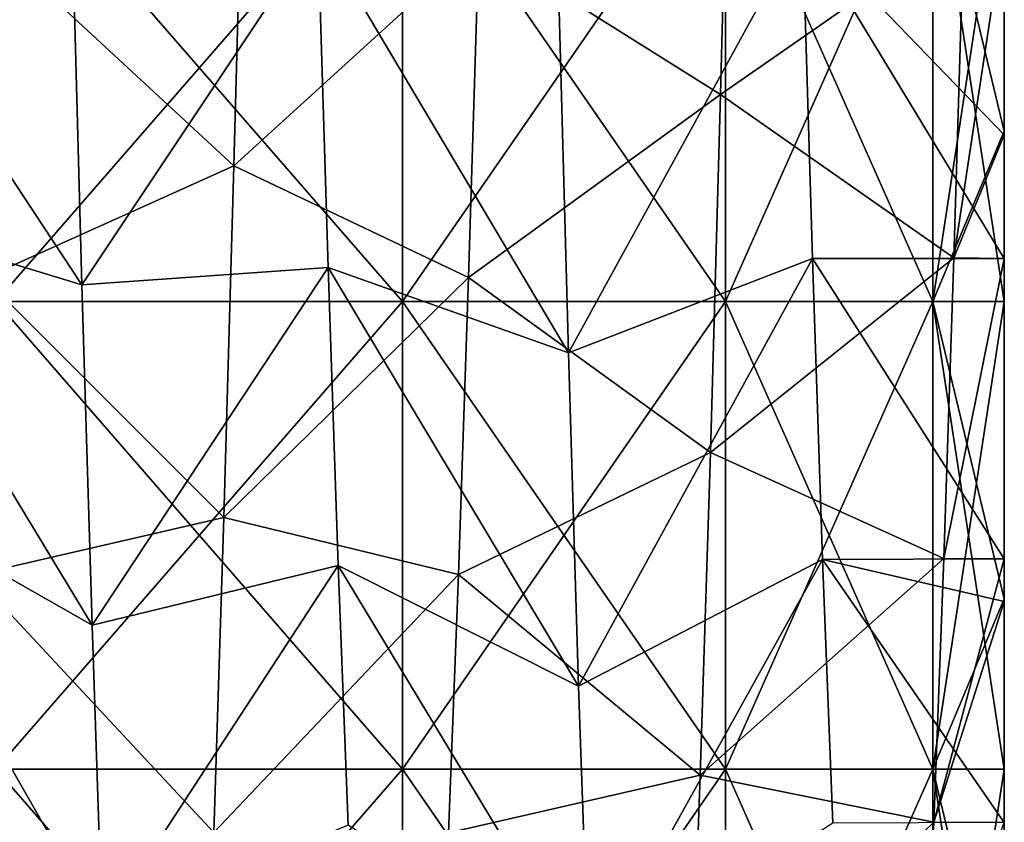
# Model space of a CAD drawing. Header units: inches. Extents: x -4.75 to 4.5, y 0 to 1.88.
# Tile 396 of 462: x 4.33 to 4.5, y 0.52 to 0.66. Entities that reach past the tile are written whole.
import ezdxf

# ---------------------------------------------------------------- set-up
doc = ezdxf.new("R2010")
doc.units = ezdxf.units.IN
doc.header["$LTSCALE"] = 101.851852
doc.header["$MEASUREMENT"] = 0
for name, color, linetype in [('3', 7, 'CONTINUOUS'), ('36', 7, 'CONTINUOUS'), ('37', 7, 'CONTINUOUS'), ('6', 7, 'CONTINUOUS'), ('78', 7, 'CONTINUOUS'), ('79', 7, 'CONTINUOUS')]:
    doc.layers.add(name, color=color, linetype=linetype)

msp = doc.modelspace()

# ---------------------------------------------------------------- linework, layer by layer
at = {"layer": '3', "color": 13, "linetype": 'Continuous', "true_color": 0xd67263}
for points in [[(4.4982, 0.72064, -0.92744), (4.4982, 0.72064, -0.85488), (4.4982, 0.64056, -0.92276), (4.4982, 0.72064, -0.92744)], [(4.4982, 0.69146, -1), (4.4982, 0.72064, -0.92744), (4.4982, 0.64056, -1), (4.4982, 0.69146, -1)], [(4.4982, 0.64056, -1), (4.4982, 0.72064, -0.92744), (4.4982, 0.64056, -0.92276), (4.4982, 0.64056, -1)], [(4.4982, 0.72064, -0.85488), (4.4982, 0.72064, -0.78231), (4.4982, 0.64056, -0.84552), (4.4982, 0.72064, -0.85488)], [(4.4982, 0.64056, -0.92276), (4.4982, 0.72064, -0.85488), (4.4982, 0.64056, -0.84552), (4.4982, 0.64056, -0.92276)], [(4.4982, 0.72064, -0.78231), (4.4982, 0.72064, -0.70975), (4.4982, 0.64056, -0.76828), (4.4982, 0.72064, -0.78231)], [(4.4982, 0.64056, -0.84552), (4.4982, 0.72064, -0.78231), (4.4982, 0.64056, -0.76828), (4.4982, 0.64056, -0.84552)], [(4.4982, 0.72064, -0.70975), (4.4982, 0.72064, -0.63719), (4.4982, 0.64056, -0.69104), (4.4982, 0.72064, -0.70975)], [(4.4982, 0.64056, -0.76828), (4.4982, 0.72064, -0.70975), (4.4982, 0.64056, -0.69104), (4.4982, 0.64056, -0.76828)], [(4.4982, 0.72064, -0.63719), (4.4982, 0.72064, -0.56463), (4.4982, 0.64056, -0.6138), (4.4982, 0.72064, -0.63719)], [(4.4982, 0.64056, -0.69104), (4.4982, 0.72064, -0.63719), (4.4982, 0.64056, -0.6138), (4.4982, 0.64056, -0.69104)], [(4.4982, 0.72064, -0.56463), (4.4982, 0.72064, -0.49206), (4.4982, 0.64056, -0.53655), (4.4982, 0.72064, -0.56463)], [(4.4982, 0.64056, -0.6138), (4.4982, 0.72064, -0.56463), (4.4982, 0.64056, -0.53655), (4.4982, 0.64056, -0.6138)], [(4.4982, 0.72064, -0.49206), (4.4982, 0.72064, -0.4195), (4.4982, 0.64056, -0.45931), (4.4982, 0.72064, -0.49206)], [(4.4982, 0.64056, -0.53655), (4.4982, 0.72064, -0.49206), (4.4982, 0.64056, -0.45931), (4.4982, 0.64056, -0.53655)], [(4.4982, 0.72064, -0.4195), (4.4982, 0.71889, -0.35067), (4.4982, 0.64056, -0.38207), (4.4982, 0.72064, -0.4195)], [(4.4982, 0.64056, -0.45931), (4.4982, 0.72064, -0.4195), (4.4982, 0.64056, -0.38207), (4.4982, 0.64056, -0.45931)], [(4.4982, 0.71889, 0.60067), (4.4982, 0.72064, 0.66412), (4.4982, 0.64056, 0.62903), (4.4982, 0.71889, 0.60067)], [(4.4982, 0.72064, 0.66412), (4.4982, 0.72064, 0.73129), (4.4982, 0.64056, 0.70322), (4.4982, 0.72064, 0.66412)], [(4.4982, 0.64056, 0.62903), (4.4982, 0.72064, 0.66412), (4.4982, 0.64056, 0.70322), (4.4982, 0.64056, 0.62903)], [(4.4982, 0.72064, 0.73129), (4.4982, 0.72064, 0.79847), (4.4982, 0.64056, 0.77742), (4.4982, 0.72064, 0.73129)], [(4.4982, 0.64056, 0.70322), (4.4982, 0.72064, 0.73129), (4.4982, 0.64056, 0.77742), (4.4982, 0.64056, 0.70322)], [(4.4982, 0.72064, 0.79847), (4.4982, 0.72064, 0.86565), (4.4982, 0.64056, 0.85161), (4.4982, 0.72064, 0.79847)], [(4.4982, 0.64056, 0.77742), (4.4982, 0.72064, 0.79847), (4.4982, 0.64056, 0.85161), (4.4982, 0.64056, 0.77742)], [(4.4982, 0.72064, 0.86565), (4.4982, 0.72064, 0.93282), (4.4982, 0.64056, 0.92581), (4.4982, 0.72064, 0.86565)], [(4.4982, 0.64056, 0.85161), (4.4982, 0.72064, 0.86565), (4.4982, 0.64056, 0.92581), (4.4982, 0.64056, 0.85161)], [(4.4982, 0.72064, 0.93282), (4.4982, 0.72064, 1), (4.4982, 0.64056, 0.92581), (4.4982, 0.72064, 0.93282)], [(4.4982, 0.72064, 1), (4.4982, 0.69146, 1), (4.4982, 0.64056, 0.92581), (4.4982, 0.72064, 1)], [(4.4982, 0.64056, -0.38207), (4.4982, 0.71889, -0.35067), (4.4982, 0.67583, -0.32838), (4.4982, 0.64056, -0.38207)], [(4.4982, 0.67583, 0.57838), (4.4982, 0.71889, 0.60067), (4.4982, 0.64056, 0.62903), (4.4982, 0.67583, 0.57838)], [(4.4982, 0.64056, 0.92581), (4.4982, 0.69146, 1), (4.4982, 0.64056, 1), (4.4982, 0.64056, 0.92581)], [(4.4982, 0.63991, -0.30566), (4.4982, 0.64056, -0.38207), (4.4982, 0.67583, -0.32838), (4.4982, 0.63991, -0.30566)], [(4.4982, 0.63991, 0.55566), (4.4982, 0.67583, 0.57838), (4.4982, 0.64056, 0.62903), (4.4982, 0.63991, 0.55566)], [(4.4982, 0.64056, -1), (4.4982, 0.64056, -0.92276), (4.4982, 0.61138, -1), (4.4982, 0.64056, -1)], [(4.4982, 0.64056, -0.92276), (4.4982, 0.64056, -0.84552), (4.4982, 0.56048, -0.84746), (4.4982, 0.64056, -0.92276)], [(4.4982, 0.61138, -1), (4.4982, 0.64056, -0.92276), (4.4982, 0.56048, -1), (4.4982, 0.61138, -1)], [(4.4982, 0.56048, -1), (4.4982, 0.64056, -0.92276), (4.4982, 0.56048, -0.92373), (4.4982, 0.56048, -1)], [(4.4982, 0.56048, -0.92373), (4.4982, 0.64056, -0.92276), (4.4982, 0.56048, -0.84746), (4.4982, 0.56048, -0.92373)], [(4.4982, 0.64056, -0.84552), (4.4982, 0.64056, -0.76828), (4.4982, 0.56048, -0.7712), (4.4982, 0.64056, -0.84552)], [(4.4982, 0.56048, -0.84746), (4.4982, 0.64056, -0.84552), (4.4982, 0.56048, -0.7712), (4.4982, 0.56048, -0.84746)], [(4.4982, 0.64056, -0.76828), (4.4982, 0.64056, -0.69104), (4.4982, 0.56048, -0.69493), (4.4982, 0.64056, -0.76828)], [(4.4982, 0.56048, -0.7712), (4.4982, 0.64056, -0.76828), (4.4982, 0.56048, -0.69493), (4.4982, 0.56048, -0.7712)], [(4.4982, 0.64056, -0.69104), (4.4982, 0.64056, -0.6138), (4.4982, 0.56048, -0.61866), (4.4982, 0.64056, -0.69104)], [(4.4982, 0.56048, -0.69493), (4.4982, 0.64056, -0.69104), (4.4982, 0.56048, -0.61866), (4.4982, 0.56048, -0.69493)], [(4.4982, 0.64056, -0.6138), (4.4982, 0.64056, -0.53655), (4.4982, 0.56048, -0.54239), (4.4982, 0.64056, -0.6138)], [(4.4982, 0.56048, -0.61866), (4.4982, 0.64056, -0.6138), (4.4982, 0.56048, -0.54239), (4.4982, 0.56048, -0.61866)], [(4.4982, 0.64056, -0.53655), (4.4982, 0.64056, -0.45931), (4.4982, 0.56048, -0.46612), (4.4982, 0.64056, -0.53655)], [(4.4982, 0.56048, -0.54239), (4.4982, 0.64056, -0.53655), (4.4982, 0.56048, -0.46612), (4.4982, 0.56048, -0.54239)], [(4.4982, 0.64056, -0.45931), (4.4982, 0.64056, -0.38207), (4.4982, 0.56048, -0.38986), (4.4982, 0.64056, -0.45931)], [(4.4982, 0.56048, -0.46612), (4.4982, 0.64056, -0.45931), (4.4982, 0.56048, -0.38986), (4.4982, 0.56048, -0.46612)], [(4.4982, 0.64056, -0.38207), (4.4982, 0.63991, -0.30566), (4.4982, 0.56048, -0.31359), (4.4982, 0.64056, -0.38207)], [(4.4982, 0.56048, -0.38986), (4.4982, 0.64056, -0.38207), (4.4982, 0.56048, -0.31359), (4.4982, 0.56048, -0.38986)], [(4.4982, 0.63991, 0.55566), (4.4982, 0.64056, 0.62903), (4.4982, 0.56048, 0.56056), (4.4982, 0.63991, 0.55566)], [(4.4982, 0.64056, 0.62903), (4.4982, 0.64056, 0.70322), (4.4982, 0.56048, 0.6338), (4.4982, 0.64056, 0.62903)], [(4.4982, 0.56048, 0.56056), (4.4982, 0.64056, 0.62903), (4.4982, 0.56048, 0.6338), (4.4982, 0.56048, 0.56056)], [(4.4982, 0.64056, 0.70322), (4.4982, 0.64056, 0.77742), (4.4982, 0.56048, 0.70704), (4.4982, 0.64056, 0.70322)], [(4.4982, 0.56048, 0.6338), (4.4982, 0.64056, 0.70322), (4.4982, 0.56048, 0.70704), (4.4982, 0.56048, 0.6338)], [(4.4982, 0.64056, 0.77742), (4.4982, 0.64056, 0.85161), (4.4982, 0.56048, 0.78028), (4.4982, 0.64056, 0.77742)], [(4.4982, 0.56048, 0.70704), (4.4982, 0.64056, 0.77742), (4.4982, 0.56048, 0.78028), (4.4982, 0.56048, 0.70704)], [(4.4982, 0.64056, 0.85161), (4.4982, 0.64056, 0.92581), (4.4982, 0.56048, 0.85352), (4.4982, 0.64056, 0.85161)], [(4.4982, 0.56048, 0.78028), (4.4982, 0.64056, 0.85161), (4.4982, 0.56048, 0.85352), (4.4982, 0.56048, 0.78028)], [(4.4982, 0.64056, 0.92581), (4.4982, 0.64056, 1), (4.4982, 0.56048, 0.92676), (4.4982, 0.64056, 0.92581)], [(4.4982, 0.56048, 0.85352), (4.4982, 0.64056, 0.92581), (4.4982, 0.56048, 0.92676), (4.4982, 0.56048, 0.85352)], [(4.4982, 0.64056, 1), (4.4982, 0.61138, 1), (4.4982, 0.56048, 0.92676), (4.4982, 0.64056, 1)], [(4.4982, 0.56048, -0.31359), (4.4982, 0.63991, -0.30566), (4.4982, 0.61877, -0.29028), (4.4982, 0.56048, -0.31359)], [(4.4982, 0.61877, 0.54028), (4.4982, 0.63991, 0.55566), (4.4982, 0.56048, 0.56056), (4.4982, 0.61877, 0.54028)], [(4.4982, 0.56735, -0.24515), (4.4982, 0.56048, -0.31359), (4.4982, 0.61877, -0.29028), (4.4982, 0.56735, -0.24515)], [(4.4982, 0.56735, 0.49515), (4.4982, 0.61877, 0.54028), (4.4982, 0.56048, 0.56056), (4.4982, 0.56735, 0.49515)], [(4.4982, 0.56048, 0.92676), (4.4982, 0.61138, 1), (4.4982, 0.56048, 1), (4.4982, 0.56048, 0.92676)], [(4.4982, 0.56002, -0.23767), (4.4982, 0.56048, -0.31359), (4.4982, 0.56735, -0.24515), (4.4982, 0.56002, -0.23767)], [(4.4982, 0.56002, 0.48767), (4.4982, 0.56735, 0.49515), (4.4982, 0.56048, 0.56056), (4.4982, 0.56002, 0.48767)], [(4.4982, 0.56048, -1), (4.4982, 0.56048, -0.92373), (4.4982, 0.5313, -1), (4.4982, 0.56048, -1)], [(4.4982, 0.56048, -0.92373), (4.4982, 0.56048, -0.84746), (4.4982, 0.4804, -0.92083), (4.4982, 0.56048, -0.92373)], [(4.4982, 0.5313, -1), (4.4982, 0.56048, -0.92373), (4.4982, 0.4804, -1), (4.4982, 0.5313, -1)], [(4.4982, 0.4804, -1), (4.4982, 0.56048, -0.92373), (4.4982, 0.4804, -0.92083), (4.4982, 0.4804, -1)], [(4.4982, 0.56048, -0.84746), (4.4982, 0.56048, -0.7712), (4.4982, 0.4804, -0.84166), (4.4982, 0.56048, -0.84746)], [(4.4982, 0.4804, -0.92083), (4.4982, 0.56048, -0.84746), (4.4982, 0.4804, -0.84166), (4.4982, 0.4804, -0.92083)], [(4.4982, 0.56048, -0.7712), (4.4982, 0.56048, -0.69493), (4.4982, 0.4804, -0.76249), (4.4982, 0.56048, -0.7712)], [(4.4982, 0.4804, -0.84166), (4.4982, 0.56048, -0.7712), (4.4982, 0.4804, -0.76249), (4.4982, 0.4804, -0.84166)], [(4.4982, 0.56048, -0.69493), (4.4982, 0.56048, -0.61866), (4.4982, 0.4804, -0.68332), (4.4982, 0.56048, -0.69493)], [(4.4982, 0.4804, -0.76249), (4.4982, 0.56048, -0.69493), (4.4982, 0.4804, -0.68332), (4.4982, 0.4804, -0.76249)], [(4.4982, 0.56048, -0.61866), (4.4982, 0.56048, -0.54239), (4.4982, 0.4804, -0.60415), (4.4982, 0.56048, -0.61866)], [(4.4982, 0.4804, -0.68332), (4.4982, 0.56048, -0.61866), (4.4982, 0.4804, -0.60415), (4.4982, 0.4804, -0.68332)], [(4.4982, 0.56048, -0.54239), (4.4982, 0.56048, -0.46612), (4.4982, 0.4804, -0.52498), (4.4982, 0.56048, -0.54239)], [(4.4982, 0.4804, -0.60415), (4.4982, 0.56048, -0.54239), (4.4982, 0.4804, -0.52498), (4.4982, 0.4804, -0.60415)], [(4.4982, 0.56048, -0.46612), (4.4982, 0.56048, -0.38986), (4.4982, 0.4804, -0.44581), (4.4982, 0.56048, -0.46612)], [(4.4982, 0.4804, -0.52498), (4.4982, 0.56048, -0.46612), (4.4982, 0.4804, -0.44581), (4.4982, 0.4804, -0.52498)], [(4.4982, 0.56048, -0.38986), (4.4982, 0.56048, -0.31359), (4.4982, 0.4804, -0.36664), (4.4982, 0.56048, -0.38986)], [(4.4982, 0.4804, -0.44581), (4.4982, 0.56048, -0.38986), (4.4982, 0.4804, -0.36664), (4.4982, 0.4804, -0.44581)], [(4.4982, 0.56048, -0.31359), (4.4982, 0.56002, -0.23767), (4.4982, 0.4804, -0.28747), (4.4982, 0.56048, -0.31359)], [(4.4982, 0.4804, -0.36664), (4.4982, 0.56048, -0.31359), (4.4982, 0.4804, -0.28747), (4.4982, 0.4804, -0.36664)], [(4.4982, 0.4804, 0.92239), (4.4982, 0.4804, 0.84478), (4.4982, 0.56048, 0.85352), (4.4982, 0.4804, 0.92239)], [(4.4982, 0.4804, 0.92239), (4.4982, 0.56048, 0.85352), (4.4982, 0.56048, 0.92676), (4.4982, 0.4804, 0.92239)], [(4.4982, 0.4804, 0.92239), (4.4982, 0.56048, 0.92676), (4.4982, 0.56048, 1), (4.4982, 0.4804, 0.92239)], [(4.4982, 0.4804, 0.92239), (4.4982, 0.56048, 1), (4.4982, 0.5313, 1), (4.4982, 0.4804, 0.92239)], [(4.4982, 0.4804, 0.84478), (4.4982, 0.4804, 0.76717), (4.4982, 0.56048, 0.78028), (4.4982, 0.4804, 0.84478)], [(4.4982, 0.4804, 0.84478), (4.4982, 0.56048, 0.78028), (4.4982, 0.56048, 0.85352), (4.4982, 0.4804, 0.84478)], [(4.4982, 0.4804, 0.76717), (4.4982, 0.4804, 0.68957), (4.4982, 0.56048, 0.70704), (4.4982, 0.4804, 0.76717)], [(4.4982, 0.4804, 0.76717), (4.4982, 0.56048, 0.70704), (4.4982, 0.56048, 0.78028), (4.4982, 0.4804, 0.76717)], [(4.4982, 0.4804, 0.68957), (4.4982, 0.4804, 0.61196), (4.4982, 0.56048, 0.6338), (4.4982, 0.4804, 0.68957)], [(4.4982, 0.4804, 0.68957), (4.4982, 0.56048, 0.6338), (4.4982, 0.56048, 0.70704), (4.4982, 0.4804, 0.68957)], [(4.4982, 0.4804, 0.61196), (4.4982, 0.4804, 0.53435), (4.4982, 0.56048, 0.56056), (4.4982, 0.4804, 0.61196)], [(4.4982, 0.4804, 0.61196), (4.4982, 0.56048, 0.56056), (4.4982, 0.56048, 0.6338), (4.4982, 0.4804, 0.61196)], [(4.4982, 0.4804, 0.53435), (4.4982, 0.56002, 0.48767), (4.4982, 0.56048, 0.56056), (4.4982, 0.4804, 0.53435)], [(4.4982, 0.4804, -0.28747), (4.4982, 0.56002, -0.23767), (4.4982, 0.4804, -0.2083), (4.4982, 0.4804, -0.28747)], [(4.4982, 0.4804, -0.2083), (4.4982, 0.56002, -0.23767), (4.4982, 0.52222, -0.19373), (4.4982, 0.4804, -0.2083)], [(4.4982, 0.4804, 0.53435), (4.4982, 0.4804, 0.45674), (4.4982, 0.56002, 0.48767), (4.4982, 0.4804, 0.53435)], [(4.4982, 0.56002, 0.48767), (4.4982, 0.4804, 0.45674), (4.4982, 0.52222, 0.44373), (4.4982, 0.56002, 0.48767)], [(4.4982, 0.4804, 1), (4.4982, 0.4804, 0.92239), (4.4982, 0.5313, 1), (4.4982, 0.4804, 1)]]:
    msp.add_3dface(points, dxfattribs=at)
at = {"layer": '36', "color": 13, "linetype": 'Continuous', "true_color": 0xd67263}
for points in [[(4.39514, 0.69146, 1.20225), (4.32545, 0.69146, 1.23776), (4.39514, 0.61138, 1.20225), (4.39514, 0.69146, 1.20225)], [(4.39514, 0.61138, 1.20225), (4.32545, 0.69146, 1.23776), (4.32545, 0.61138, 1.23776), (4.39514, 0.61138, 1.20225)], [(4.45045, 0.69146, 1.14695), (4.39514, 0.69146, 1.20225), (4.45045, 0.61138, 1.14695), (4.45045, 0.69146, 1.14695)], [(4.45045, 0.61138, 1.14695), (4.39514, 0.69146, 1.20225), (4.39514, 0.61138, 1.20225), (4.45045, 0.61138, 1.14695)], [(4.48596, 0.69146, 1.07725), (4.45045, 0.69146, 1.14695), (4.48596, 0.61138, 1.07725), (4.48596, 0.69146, 1.07725)], [(4.48596, 0.61138, 1.07725), (4.45045, 0.69146, 1.14695), (4.45045, 0.61138, 1.14695), (4.48596, 0.61138, 1.07725)], [(4.4982, 0.64056, 1), (4.4982, 0.69146, 1), (4.48596, 0.69146, 1.07725), (4.4982, 0.64056, 1)], [(4.4982, 0.61138, 1), (4.4982, 0.64056, 1), (4.48596, 0.69146, 1.07725), (4.4982, 0.61138, 1)], [(4.4982, 0.61138, 1), (4.48596, 0.69146, 1.07725), (4.48596, 0.61138, 1.07725), (4.4982, 0.61138, 1)], [(4.39514, 0.61138, 1.20225), (4.32545, 0.61138, 1.23776), (4.39514, 0.5313, 1.20225), (4.39514, 0.61138, 1.20225)], [(4.39514, 0.5313, 1.20225), (4.32545, 0.61138, 1.23776), (4.32545, 0.5313, 1.23776), (4.39514, 0.5313, 1.20225)], [(4.45045, 0.61138, 1.14695), (4.39514, 0.61138, 1.20225), (4.45045, 0.5313, 1.14695), (4.45045, 0.61138, 1.14695)], [(4.45045, 0.5313, 1.14695), (4.39514, 0.61138, 1.20225), (4.39514, 0.5313, 1.20225), (4.45045, 0.5313, 1.14695)], [(4.48596, 0.61138, 1.07725), (4.45045, 0.61138, 1.14695), (4.48596, 0.5313, 1.07725), (4.48596, 0.61138, 1.07725)], [(4.48596, 0.5313, 1.07725), (4.45045, 0.61138, 1.14695), (4.45045, 0.5313, 1.14695), (4.48596, 0.5313, 1.07725)], [(4.4982, 0.56048, 1), (4.4982, 0.61138, 1), (4.48596, 0.61138, 1.07725), (4.4982, 0.56048, 1)], [(4.4982, 0.5313, 1), (4.4982, 0.56048, 1), (4.48596, 0.61138, 1.07725), (4.4982, 0.5313, 1)], [(4.4982, 0.5313, 1), (4.48596, 0.61138, 1.07725), (4.48596, 0.5313, 1.07725), (4.4982, 0.5313, 1)], [(4.39514, 0.5313, 1.20225), (4.32545, 0.5313, 1.23776), (4.39514, 0.45122, 1.20225), (4.39514, 0.5313, 1.20225)], [(4.39514, 0.45122, 1.20225), (4.32545, 0.5313, 1.23776), (4.32545, 0.45122, 1.23776), (4.39514, 0.45122, 1.20225)], [(4.45045, 0.5313, 1.14695), (4.39514, 0.5313, 1.20225), (4.45045, 0.45122, 1.14695), (4.45045, 0.5313, 1.14695)], [(4.45045, 0.45122, 1.14695), (4.39514, 0.5313, 1.20225), (4.39514, 0.45122, 1.20225), (4.45045, 0.45122, 1.14695)], [(4.48596, 0.5313, 1.07725), (4.45045, 0.5313, 1.14695), (4.48596, 0.45122, 1.07725), (4.48596, 0.5313, 1.07725)], [(4.48596, 0.45122, 1.07725), (4.45045, 0.5313, 1.14695), (4.45045, 0.45122, 1.14695), (4.48596, 0.45122, 1.07725)], [(4.4982, 0.45122, 1), (4.4982, 0.4804, 1), (4.48596, 0.5313, 1.07725), (4.4982, 0.45122, 1)], [(4.4982, 0.45122, 1), (4.48596, 0.5313, 1.07725), (4.48596, 0.45122, 1.07725), (4.4982, 0.45122, 1)], [(4.4982, 0.4804, 1), (4.4982, 0.5313, 1), (4.48596, 0.5313, 1.07725), (4.4982, 0.4804, 1)]]:
    msp.add_3dface(points, dxfattribs=at)
at = {"layer": '37', "color": 13, "linetype": 'Continuous', "true_color": 0xd67263}
for points in [[(4.32545, 0.69146, -1.23776), (4.39514, 0.69146, -1.20225), (4.32545, 0.61138, -1.23776), (4.32545, 0.69146, -1.23776)], [(4.32545, 0.61138, -1.23776), (4.39514, 0.69146, -1.20225), (4.39514, 0.61138, -1.20225), (4.32545, 0.61138, -1.23776)], [(4.39514, 0.69146, -1.20225), (4.45045, 0.69146, -1.14695), (4.39514, 0.61138, -1.20225), (4.39514, 0.69146, -1.20225)], [(4.39514, 0.61138, -1.20225), (4.45045, 0.69146, -1.14695), (4.45045, 0.61138, -1.14695), (4.39514, 0.61138, -1.20225)], [(4.45045, 0.69146, -1.14695), (4.48596, 0.69146, -1.07725), (4.45045, 0.61138, -1.14695), (4.45045, 0.69146, -1.14695)], [(4.45045, 0.61138, -1.14695), (4.48596, 0.69146, -1.07725), (4.48596, 0.61138, -1.07725), (4.45045, 0.61138, -1.14695)], [(4.4982, 0.69146, -1), (4.4982, 0.64056, -1), (4.48596, 0.61138, -1.07725), (4.4982, 0.69146, -1)], [(4.48596, 0.69146, -1.07725), (4.4982, 0.69146, -1), (4.48596, 0.61138, -1.07725), (4.48596, 0.69146, -1.07725)], [(4.4982, 0.64056, -1), (4.4982, 0.61138, -1), (4.48596, 0.61138, -1.07725), (4.4982, 0.64056, -1)], [(4.32545, 0.61138, -1.23776), (4.39514, 0.61138, -1.20225), (4.32545, 0.5313, -1.23776), (4.32545, 0.61138, -1.23776)], [(4.32545, 0.5313, -1.23776), (4.39514, 0.61138, -1.20225), (4.39514, 0.5313, -1.20225), (4.32545, 0.5313, -1.23776)], [(4.39514, 0.61138, -1.20225), (4.45045, 0.61138, -1.14695), (4.39514, 0.5313, -1.20225), (4.39514, 0.61138, -1.20225)], [(4.39514, 0.5313, -1.20225), (4.45045, 0.61138, -1.14695), (4.45045, 0.5313, -1.14695), (4.39514, 0.5313, -1.20225)], [(4.45045, 0.61138, -1.14695), (4.48596, 0.61138, -1.07725), (4.45045, 0.5313, -1.14695), (4.45045, 0.61138, -1.14695)], [(4.45045, 0.5313, -1.14695), (4.48596, 0.61138, -1.07725), (4.48596, 0.5313, -1.07725), (4.45045, 0.5313, -1.14695)], [(4.4982, 0.61138, -1), (4.4982, 0.56048, -1), (4.48596, 0.5313, -1.07725), (4.4982, 0.61138, -1)], [(4.48596, 0.61138, -1.07725), (4.4982, 0.61138, -1), (4.48596, 0.5313, -1.07725), (4.48596, 0.61138, -1.07725)], [(4.4982, 0.56048, -1), (4.4982, 0.5313, -1), (4.48596, 0.5313, -1.07725), (4.4982, 0.56048, -1)], [(4.32545, 0.5313, -1.23776), (4.39514, 0.5313, -1.20225), (4.32545, 0.45122, -1.23776), (4.32545, 0.5313, -1.23776)], [(4.32545, 0.45122, -1.23776), (4.39514, 0.5313, -1.20225), (4.39514, 0.45122, -1.20225), (4.32545, 0.45122, -1.23776)], [(4.39514, 0.5313, -1.20225), (4.45045, 0.5313, -1.14695), (4.39514, 0.45122, -1.20225), (4.39514, 0.5313, -1.20225)], [(4.39514, 0.45122, -1.20225), (4.45045, 0.5313, -1.14695), (4.45045, 0.45122, -1.14695), (4.39514, 0.45122, -1.20225)], [(4.45045, 0.5313, -1.14695), (4.48596, 0.5313, -1.07725), (4.45045, 0.45122, -1.14695), (4.45045, 0.5313, -1.14695)], [(4.45045, 0.45122, -1.14695), (4.48596, 0.5313, -1.07725), (4.48596, 0.45122, -1.07725), (4.45045, 0.45122, -1.14695)], [(4.4982, 0.5313, -1), (4.4982, 0.4804, -1), (4.48596, 0.45122, -1.07725), (4.4982, 0.5313, -1)], [(4.48596, 0.5313, -1.07725), (4.4982, 0.5313, -1), (4.48596, 0.45122, -1.07725), (4.48596, 0.5313, -1.07725)]]:
    msp.add_3dface(points, dxfattribs=at)
at = {"layer": '6', "color": 13, "linetype": 'Continuous', "true_color": 0xd67263}
for points in [[(4.4982, 0.67583, 0.57838), (4.4982, 0.63991, 0.55566), (4.46362, 0.67567, 0.57832), (4.4982, 0.67583, 0.57838)], [(4.4982, 0.63991, 0.55566), (4.4982, 0.61877, 0.54028), (4.46362, 0.67567, 0.57832), (4.4982, 0.63991, 0.55566)], [(4.46362, 0.67567, 0.57832), (4.4982, 0.61877, 0.54028), (4.46535, 0.61873, 0.54025), (4.46362, 0.67567, 0.57832)], [(4.4982, 0.63991, -0.30566), (4.4982, 0.67583, -0.32838), (4.48955, 0.61888, -0.29037), (4.4982, 0.63991, -0.30566)], [(4.48955, 0.61888, -0.29037), (4.4982, 0.67583, -0.32838), (4.49128, 0.67581, -0.3284), (4.48955, 0.61888, -0.29037)], [(4.4982, 0.61877, -0.29028), (4.4982, 0.63991, -0.30566), (4.48955, 0.61888, -0.29037), (4.4982, 0.61877, -0.29028)], [(4.4982, 0.61877, 0.54028), (4.4982, 0.56735, 0.49515), (4.46535, 0.61873, 0.54025), (4.4982, 0.61877, 0.54028)], [(4.46535, 0.61873, 0.54025), (4.4982, 0.56735, 0.49515), (4.46707, 0.56724, 0.49508), (4.46535, 0.61873, 0.54025)], [(4.48782, 0.5674, -0.24524), (4.4982, 0.61877, -0.29028), (4.48955, 0.61888, -0.29037), (4.48782, 0.5674, -0.24524)], [(4.4982, 0.56735, -0.24515), (4.4982, 0.61877, -0.29028), (4.48782, 0.5674, -0.24524), (4.4982, 0.56735, -0.24515)], [(4.4982, 0.56735, 0.49515), (4.4982, 0.56002, 0.48767), (4.46707, 0.56724, 0.49508), (4.4982, 0.56735, 0.49515)], [(4.4982, 0.56002, 0.48767), (4.4982, 0.52222, 0.44373), (4.46707, 0.56724, 0.49508), (4.4982, 0.56002, 0.48767)], [(4.46707, 0.56724, 0.49508), (4.4982, 0.52222, 0.44373), (4.4688, 0.5221, 0.44358), (4.46707, 0.56724, 0.49508)], [(4.4861, 0.52224, -0.19377), (4.4982, 0.56735, -0.24515), (4.48782, 0.5674, -0.24524), (4.4861, 0.52224, -0.19377)], [(4.4982, 0.56002, -0.23767), (4.4982, 0.56735, -0.24515), (4.4861, 0.52224, -0.19377), (4.4982, 0.56002, -0.23767)], [(4.4982, 0.52222, -0.19373), (4.4982, 0.56002, -0.23767), (4.4861, 0.52224, -0.19377), (4.4982, 0.52222, -0.19373)], [(4.48437, 0.4842, -0.13685), (4.4982, 0.52222, -0.19373), (4.4861, 0.52224, -0.19377), (4.48437, 0.4842, -0.13685)]]:
    msp.add_3dface(points, dxfattribs=at)
at = {"layer": '78', "color": 13, "linetype": 'Continuous', "true_color": 0xd67263}
for points in [[(4.44959, 0.6468, -0.36181), (4.45132, 0.71311, -0.39571), (4.40819, 0.67281, -0.32666), (4.44959, 0.6468, -0.36181)], [(4.36625, 0.63461, -0.35432), (4.36799, 0.70004, -0.38988), (4.32519, 0.67254, -0.32649), (4.36625, 0.63461, -0.35432)], [(4.33847, 0.67807, 0.62917), (4.34021, 0.61424, 0.59082), (4.29752, 0.67886, 0.58014), (4.33847, 0.67807, 0.62917)], [(4.29752, 0.67886, 0.58014), (4.34021, 0.61424, 0.59082), (4.29909, 0.62675, 0.54629), (4.29752, 0.67886, 0.58014)], [(4.42181, 0.66543, 0.62246), (4.42354, 0.60259, 0.58252), (4.38064, 0.67488, 0.57786), (4.42181, 0.66543, 0.62246)], [(4.38064, 0.67488, 0.57786), (4.42354, 0.60259, 0.58252), (4.38239, 0.61722, 0.53909), (4.38064, 0.67488, 0.57786)], [(4.32344, 0.61535, -0.28764), (4.36625, 0.63461, -0.35432), (4.32519, 0.67254, -0.32649), (4.32344, 0.61535, -0.28764)], [(4.40644, 0.61549, -0.28775), (4.44959, 0.6468, -0.36181), (4.40819, 0.67281, -0.32666), (4.40644, 0.61549, -0.28775)], [(4.44785, 0.58551, -0.31952), (4.44959, 0.6468, -0.36181), (4.40644, 0.61549, -0.28775), (4.44785, 0.58551, -0.31952)], [(4.36452, 0.57441, -0.31049), (4.36625, 0.63461, -0.35432), (4.32344, 0.61535, -0.28764), (4.36452, 0.57441, -0.31049)], [(4.34021, 0.61424, 0.59082), (4.34195, 0.55598, 0.54444), (4.29909, 0.62675, 0.54629), (4.34021, 0.61424, 0.59082)], [(4.29909, 0.62675, 0.54629), (4.34195, 0.55598, 0.54444), (4.30065, 0.57946, 0.50692), (4.29909, 0.62675, 0.54629)], [(4.42354, 0.60259, 0.58252), (4.42528, 0.54552, 0.53468), (4.38239, 0.61722, 0.53909), (4.42354, 0.60259, 0.58252)], [(4.38239, 0.61722, 0.53909), (4.42528, 0.54552, 0.53468), (4.38411, 0.56617, 0.49401), (4.38239, 0.61722, 0.53909)], [(4.32172, 0.56453, -0.24235), (4.36452, 0.57441, -0.31049), (4.32344, 0.61535, -0.28764), (4.32172, 0.56453, -0.24235)], [(4.40473, 0.56464, -0.24246), (4.44785, 0.58551, -0.31952), (4.40644, 0.61549, -0.28775), (4.40473, 0.56464, -0.24246)], [(4.44611, 0.5303, -0.26956), (4.44785, 0.58551, -0.31952), (4.40473, 0.56464, -0.24246), (4.44611, 0.5303, -0.26956)], [(4.34195, 0.55598, 0.54444), (4.34368, 0.5043, 0.49083), (4.30065, 0.57946, 0.50692), (4.34195, 0.55598, 0.54444)], [(4.30065, 0.57946, 0.50692), (4.34368, 0.5043, 0.49083), (4.30218, 0.53768, 0.46293), (4.30065, 0.57946, 0.50692)], [(4.36278, 0.52047, -0.25916), (4.36452, 0.57441, -0.31049), (4.32172, 0.56453, -0.24235), (4.36278, 0.52047, -0.25916)], [(4.42528, 0.54552, 0.53468), (4.42702, 0.49521, 0.47978), (4.38411, 0.56617, 0.49401), (4.42528, 0.54552, 0.53468)], [(4.38411, 0.56617, 0.49401), (4.42702, 0.49521, 0.47978), (4.38582, 0.52173, 0.44309), (4.38411, 0.56617, 0.49401)], [(4.32001, 0.52027, -0.19118), (4.36278, 0.52047, -0.25916), (4.32172, 0.56453, -0.24235), (4.32001, 0.52027, -0.19118)], [(4.40302, 0.52041, -0.19137), (4.44611, 0.5303, -0.26956), (4.40473, 0.56464, -0.24246), (4.40302, 0.52041, -0.19137)], [(4.30218, 0.53768, 0.46293), (4.34368, 0.5043, 0.49083), (4.30371, 0.50132, 0.41448), (4.30218, 0.53768, 0.46293)], [(4.44438, 0.4821, -0.21279), (4.44611, 0.5303, -0.26956), (4.40302, 0.52041, -0.19137), (4.44438, 0.4821, -0.21279)]]:
    msp.add_3dface(points, dxfattribs=at)
at = {"layer": '79', "color": 13, "linetype": 'Continuous', "true_color": 0xd67263}
for points in [[(4.49128, 0.67581, -0.3284), (4.45132, 0.71311, -0.39571), (4.44959, 0.6468, -0.36181), (4.49128, 0.67581, -0.3284)], [(4.36799, 0.70004, -0.38988), (4.36625, 0.63461, -0.35432), (4.40819, 0.67281, -0.32666), (4.36799, 0.70004, -0.38988)], [(4.34021, 0.61424, 0.59082), (4.33847, 0.67807, 0.62917), (4.38064, 0.67488, 0.57786), (4.34021, 0.61424, 0.59082)], [(4.34021, 0.61424, 0.59082), (4.38064, 0.67488, 0.57786), (4.38239, 0.61722, 0.53909), (4.34021, 0.61424, 0.59082)], [(4.46362, 0.67567, 0.57832), (4.42354, 0.60259, 0.58252), (4.42181, 0.66543, 0.62246), (4.46362, 0.67567, 0.57832)], [(4.46362, 0.67567, 0.57832), (4.46535, 0.61873, 0.54025), (4.42354, 0.60259, 0.58252), (4.46362, 0.67567, 0.57832)], [(4.48955, 0.61888, -0.29037), (4.49128, 0.67581, -0.3284), (4.44959, 0.6468, -0.36181), (4.48955, 0.61888, -0.29037)], [(4.36625, 0.63461, -0.35432), (4.40644, 0.61549, -0.28775), (4.40819, 0.67281, -0.32666), (4.36625, 0.63461, -0.35432)], [(4.48955, 0.61888, -0.29037), (4.44959, 0.6468, -0.36181), (4.44785, 0.58551, -0.31952), (4.48955, 0.61888, -0.29037)], [(4.36625, 0.63461, -0.35432), (4.36452, 0.57441, -0.31049), (4.40644, 0.61549, -0.28775), (4.36625, 0.63461, -0.35432)], [(4.46535, 0.61873, 0.54025), (4.42528, 0.54552, 0.53468), (4.42354, 0.60259, 0.58252), (4.46535, 0.61873, 0.54025)], [(4.46535, 0.61873, 0.54025), (4.46707, 0.56724, 0.49508), (4.42528, 0.54552, 0.53468), (4.46535, 0.61873, 0.54025)], [(4.48782, 0.5674, -0.24524), (4.48955, 0.61888, -0.29037), (4.44785, 0.58551, -0.31952), (4.48782, 0.5674, -0.24524)], [(4.34195, 0.55598, 0.54444), (4.34021, 0.61424, 0.59082), (4.38239, 0.61722, 0.53909), (4.34195, 0.55598, 0.54444)], [(4.34195, 0.55598, 0.54444), (4.38239, 0.61722, 0.53909), (4.38411, 0.56617, 0.49401), (4.34195, 0.55598, 0.54444)], [(4.36452, 0.57441, -0.31049), (4.40473, 0.56464, -0.24246), (4.40644, 0.61549, -0.28775), (4.36452, 0.57441, -0.31049)], [(4.48782, 0.5674, -0.24524), (4.44785, 0.58551, -0.31952), (4.44611, 0.5303, -0.26956), (4.48782, 0.5674, -0.24524)], [(4.36452, 0.57441, -0.31049), (4.36278, 0.52047, -0.25916), (4.40473, 0.56464, -0.24246), (4.36452, 0.57441, -0.31049)], [(4.46707, 0.56724, 0.49508), (4.42702, 0.49521, 0.47978), (4.42528, 0.54552, 0.53468), (4.46707, 0.56724, 0.49508)], [(4.46707, 0.56724, 0.49508), (4.4688, 0.5221, 0.44358), (4.42702, 0.49521, 0.47978), (4.46707, 0.56724, 0.49508)], [(4.4861, 0.52224, -0.19377), (4.48782, 0.5674, -0.24524), (4.44611, 0.5303, -0.26956), (4.4861, 0.52224, -0.19377)], [(4.34368, 0.5043, 0.49083), (4.34195, 0.55598, 0.54444), (4.38411, 0.56617, 0.49401), (4.34368, 0.5043, 0.49083)], [(4.34368, 0.5043, 0.49083), (4.38411, 0.56617, 0.49401), (4.38582, 0.52173, 0.44309), (4.34368, 0.5043, 0.49083)], [(4.36278, 0.52047, -0.25916), (4.40302, 0.52041, -0.19137), (4.40473, 0.56464, -0.24246), (4.36278, 0.52047, -0.25916)], [(4.4861, 0.52224, -0.19377), (4.44611, 0.5303, -0.26956), (4.44438, 0.4821, -0.21279), (4.4861, 0.52224, -0.19377)], [(4.48437, 0.4842, -0.13685), (4.4861, 0.52224, -0.19377), (4.44438, 0.4821, -0.21279), (4.48437, 0.4842, -0.13685)]]:
    msp.add_3dface(points, dxfattribs=at)

doc.saveas('drawing.dxf')
